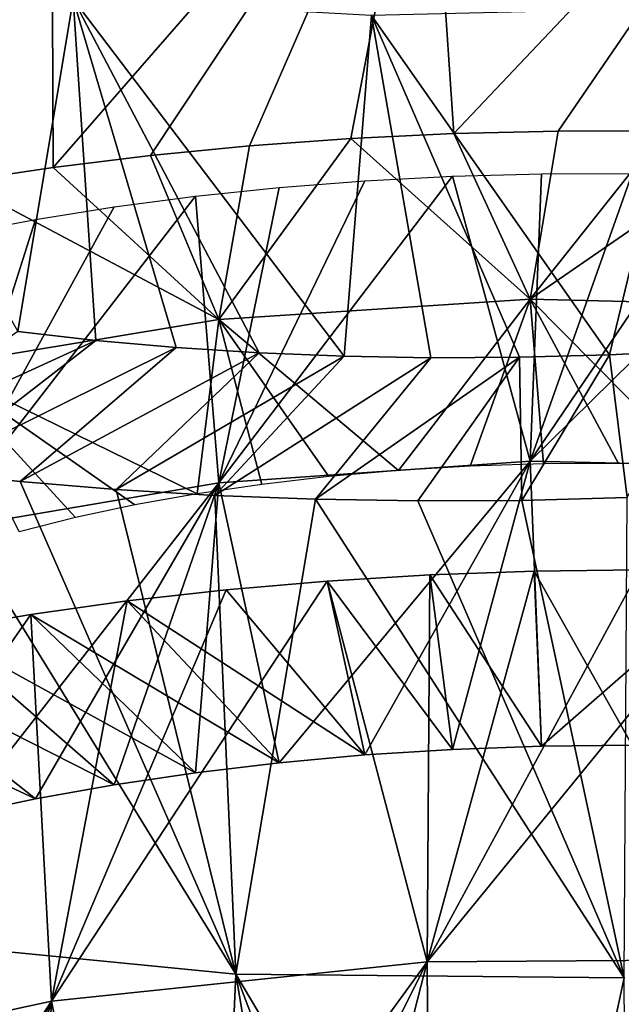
# Model space of a CAD drawing. Header units: millimetres. Extents: x -161 to 161, y -94 to 1149.
# Tile 804 of 1056: x 41.19 to 43.17, y 412.23 to 415.46. Entities that reach past the tile are written whole.
import ezdxf

# ---------------------------------------------------------------- set-up
doc = ezdxf.new("R2010")
doc.units = ezdxf.units.MM
doc.header["$LTSCALE"] = 81.481481
for name, color, linetype in [('68', 7, 'CONTINUOUS'), ('69', 7, 'CONTINUOUS'), ('70', 7, 'CONTINUOUS'), ('81', 7, 'CONTINUOUS')]:
    doc.layers.add(name, color=color, linetype=linetype)

msp = doc.modelspace()

# ---------------------------------------------------------------- linework, layer by layer
at = {"layer": '68', "color": 7, "linetype": 'CONTINUOUS', "true_color": 0xaaaaaa}
for points in [[(42.2772, 415.0734, -15.2168), (42.6157, 415.0895, -15.3257), (42.866, 414.5455, -14.2826), (42.2772, 415.0734, -15.2168)], [(42.6157, 415.0895, -15.3257), (42.9589, 415.0977, -15.4194), (42.866, 414.5455, -14.2826), (42.6157, 415.0895, -15.3257)], [(43.3061, 415.0978, -15.4978), (43.6565, 415.0896, -15.5607), (42.866, 414.5455, -14.2826), (43.3061, 415.0978, -15.4978)], [(42.9589, 415.0977, -15.4194), (43.3061, 415.0978, -15.4978), (42.866, 414.5455, -14.2826), (42.9589, 415.0977, -15.4194)], [(42.866, 414.5455, -14.2826), (43.6565, 415.0896, -15.5607), (43.9488, 414.5194, -14.533), (42.866, 414.5455, -14.2826)], [(41.6178, 415.0176, -14.9538), (41.9442, 415.0494, -15.0928), (41.8424, 414.4783, -13.8544), (41.6178, 415.0176, -14.9538)], [(41.9442, 415.0494, -15.0928), (42.2772, 415.0734, -15.2168), (41.8424, 414.4783, -13.8544), (41.9442, 415.0494, -15.0928)], [(41.8424, 414.4783, -13.8544), (42.2772, 415.0734, -15.2168), (42.866, 414.5455, -14.2826), (41.8424, 414.4783, -13.8544)], [(41.2987, 414.9782, -14.8002), (41.6178, 415.0176, -14.9538), (41.8424, 414.4783, -13.8544), (41.2987, 414.9782, -14.8002)], [(40.9881, 414.9316, -14.6325), (41.2987, 414.9782, -14.8002), (41.8424, 414.4783, -13.8544), (40.9881, 414.9316, -14.6325)], [(40.9148, 414.3256, -13.2608), (40.9881, 414.9316, -14.6325), (41.8424, 414.4783, -13.8544), (40.9148, 414.3256, -13.2608)], [(41.8424, 414.4783, -13.8544), (42.866, 414.5455, -14.2826), (42.4334, 413.9823, -12.9339), (41.8424, 414.4783, -13.8544)], [(42.4334, 413.9823, -12.9339), (42.866, 414.5455, -14.2826), (42.6687, 413.9963, -13.0513), (42.4334, 413.9823, -12.9339)], [(42.6687, 413.9963, -13.0513), (42.866, 414.5455, -14.2826), (42.9102, 414.004, -13.1567), (42.6687, 413.9963, -13.0513)], [(42.866, 414.5455, -14.2826), (43.9488, 414.5194, -14.533), (43.4071, 414.0001, -13.3304), (42.866, 414.5455, -14.2826)], [(42.9102, 414.004, -13.1567), (42.866, 414.5455, -14.2826), (43.1567, 414.0053, -13.2498), (42.9102, 414.004, -13.1567)], [(43.1567, 414.0053, -13.2498), (42.866, 414.5455, -14.2826), (43.4071, 414.0001, -13.3304), (43.1567, 414.0053, -13.2498)], [(40.9148, 414.3256, -13.2608), (41.8424, 414.4783, -13.8544), (41.7715, 413.9055, -12.5148), (40.9148, 414.3256, -13.2608)], [(41.7715, 413.9055, -12.5148), (41.8424, 414.4783, -13.8544), (41.9842, 413.9367, -12.6653), (41.7715, 413.9055, -12.5148)], [(41.9842, 413.9367, -12.6653), (41.8424, 414.4783, -13.8544), (42.205, 413.9624, -12.8051), (41.9842, 413.9367, -12.6653)], [(42.205, 413.9624, -12.8051), (41.8424, 414.4783, -13.8544), (42.4334, 413.9823, -12.9339), (42.205, 413.9624, -12.8051)], [(41.187, 413.7811, -12.0019), (40.9148, 414.3256, -13.2608), (41.3722, 413.8275, -12.1828), (41.187, 413.7811, -12.0019)], [(41.3722, 413.8275, -12.1828), (40.9148, 414.3256, -13.2608), (41.5673, 413.8691, -12.3538), (41.3722, 413.8275, -12.1828)], [(41.5673, 413.8691, -12.3538), (40.9148, 414.3256, -13.2608), (41.7715, 413.9055, -12.5148), (41.5673, 413.8691, -12.3538)]]:
    msp.add_3dface(points, dxfattribs=at)
at = {"layer": '69', "color": 7, "linetype": 'CONTINUOUS', "true_color": 0xaaaaaa}
for points in [[(41.4383, 414.4094, -2.663), (41.1817, 414.4386, -2.8355), (40.5837, 414.0182, -1.8788), (41.4383, 414.4094, -2.663)], [(40.882, 413.9788, -1.6873), (41.4383, 414.4094, -2.663), (40.5837, 414.0182, -1.8788), (40.882, 413.9788, -1.6873)], [(41.7032, 414.386, -2.5032), (41.4383, 414.4094, -2.663), (40.882, 413.9788, -1.6873), (41.7032, 414.386, -2.5032)], [(41.1895, 413.9458, -1.5097), (41.7032, 414.386, -2.5032), (40.882, 413.9788, -1.6873), (41.1895, 413.9458, -1.5097)], [(41.9755, 414.3687, -2.3564), (41.7032, 414.386, -2.5032), (41.1895, 413.9458, -1.5097), (41.9755, 414.3687, -2.3564)], [(41.5056, 413.9195, -1.3463), (41.9755, 414.3687, -2.3564), (41.1895, 413.9458, -1.5097), (41.5056, 413.9195, -1.3463)], [(42.2547, 414.3576, -2.223), (41.9755, 414.3687, -2.3564), (41.5056, 413.9195, -1.3463), (42.2547, 414.3576, -2.223)], [(43.4279, 414.3772, -1.8282), (43.1276, 414.3626, -1.9058), (43.1854, 413.8931, -0.7572), (43.4279, 414.3772, -1.8282)], [(41.8295, 413.9001, -1.1977), (42.2547, 414.3576, -2.223), (41.5056, 413.9195, -1.3463), (41.8295, 413.9001, -1.1977)], [(42.5402, 414.3528, -2.1034), (42.2547, 414.3576, -2.223), (41.8295, 413.9001, -1.1977), (42.5402, 414.3528, -2.1034)], [(42.1604, 413.8876, -1.0642), (42.5402, 414.3528, -2.1034), (41.8295, 413.9001, -1.1977), (42.1604, 413.8876, -1.0642)], [(42.8314, 414.3545, -1.9976), (42.5402, 414.3528, -2.1034), (42.1604, 413.8876, -1.0642), (42.8314, 414.3545, -1.9976)], [(42.4974, 413.8823, -0.9462), (42.8314, 414.3545, -1.9976), (42.1604, 413.8876, -1.0642), (42.4974, 413.8823, -0.9462)], [(42.8394, 413.8841, -0.8438), (42.8314, 414.3545, -1.9976), (42.4974, 413.8823, -0.9462), (42.8394, 413.8841, -0.8438)], [(43.1276, 414.3626, -1.9058), (42.8314, 414.3545, -1.9976), (42.8394, 413.8841, -0.8438), (43.1276, 414.3626, -1.9058)], [(43.1854, 413.8931, -0.7572), (43.1276, 414.3626, -1.9058), (42.8394, 413.8841, -0.8438), (43.1854, 413.8931, -0.7572)], [(42.879, 413.6518, -16.1894), (43.2016, 413.0801, -15.1837), (43.2256, 413.6556, -16.2713), (42.879, 413.6518, -16.1894)], [(42.199, 413.6191, -15.9803), (42.6106, 413.0659, -14.998), (42.5365, 413.6396, -16.0924), (42.199, 413.6191, -15.9803)], [(42.5365, 413.6396, -16.0924), (42.9039, 413.0768, -15.0977), (42.879, 413.6518, -16.1894), (42.5365, 413.6396, -16.0924)], [(42.6106, 413.0659, -14.998), (42.9039, 413.0768, -15.0977), (42.5365, 413.6396, -16.0924), (42.6106, 413.0659, -14.998)], [(42.9039, 413.0768, -15.0977), (43.2016, 413.0801, -15.1837), (42.879, 413.6518, -16.1894), (42.9039, 413.0768, -15.0977)], [(41.8671, 413.5904, -15.8532), (42.3226, 413.0476, -14.8848), (42.199, 413.6191, -15.9803), (41.8671, 413.5904, -15.8532)], [(42.3226, 413.0476, -14.8848), (42.6106, 413.0659, -14.998), (42.199, 413.6191, -15.9803), (42.3226, 413.0476, -14.8848)], [(41.542, 413.5535, -15.7114), (42.3226, 413.0476, -14.8848), (41.8671, 413.5904, -15.8532), (41.542, 413.5535, -15.7114)], [(41.2245, 413.5088, -15.5552), (42.0409, 413.0219, -14.7582), (41.542, 413.5535, -15.7114), (41.2245, 413.5088, -15.5552)], [(42.0409, 413.0219, -14.7582), (42.3226, 413.0476, -14.8848), (41.542, 413.5535, -15.7114), (42.0409, 413.0219, -14.7582)], [(40.9155, 413.4566, -15.3852), (41.7661, 412.9891, -14.6187), (41.2245, 413.5088, -15.5552), (40.9155, 413.4566, -15.3852)], [(41.7661, 412.9891, -14.6187), (42.0409, 413.0219, -14.7582), (41.2245, 413.5088, -15.5552), (41.7661, 412.9891, -14.6187)], [(40.6159, 413.3971, -15.2018), (41.499, 412.9495, -14.4666), (40.9155, 413.4566, -15.3852), (40.6159, 413.3971, -15.2018)], [(41.499, 412.9495, -14.4666), (41.7661, 412.9891, -14.6187), (40.9155, 413.4566, -15.3852), (41.499, 412.9495, -14.4666)], [(40.3262, 413.3305, -15.0055), (41.2402, 412.9032, -14.3022), (40.6159, 413.3971, -15.2018), (40.3262, 413.3305, -15.0055)], [(41.2402, 412.9032, -14.3022), (41.499, 412.9495, -14.4666), (40.6159, 413.3971, -15.2018), (41.2402, 412.9032, -14.3022)], [(40.9906, 412.8507, -14.1262), (41.2402, 412.9032, -14.3022), (40.3262, 413.3305, -15.0055), (40.9906, 412.8507, -14.1262)]]:
    msp.add_3dface(points, dxfattribs=at)
at = {"layer": '70', "color": 7, "linetype": 'CONTINUOUS', "true_color": 0xaaaaaa}
for points in [[(41.2987, 414.9782, -14.8002), (41.2926, 416.2883, -14.1197), (42.5279, 416.387, -14.6238), (41.2987, 414.9782, -14.8002)], [(41.6178, 415.0176, -14.9538), (41.2987, 414.9782, -14.8002), (42.5279, 416.387, -14.6238), (41.6178, 415.0176, -14.9538)], [(41.9442, 415.0494, -15.0928), (41.6178, 415.0176, -14.9538), (42.5279, 416.387, -14.6238), (41.9442, 415.0494, -15.0928)], [(42.2772, 415.0734, -15.2168), (41.9442, 415.0494, -15.0928), (42.5279, 416.387, -14.6238), (42.2772, 415.0734, -15.2168)], [(42.6157, 415.0895, -15.3257), (42.2772, 415.0734, -15.2168), (42.5279, 416.387, -14.6238), (42.6157, 415.0895, -15.3257)], [(42.6157, 415.0895, -15.3257), (42.5279, 416.387, -14.6238), (43.8347, 416.3774, -14.9111), (42.6157, 415.0895, -15.3257)], [(42.9589, 415.0977, -15.4194), (42.6157, 415.0895, -15.3257), (43.8347, 416.3774, -14.9111), (42.9589, 415.0977, -15.4194)], [(43.3061, 415.0978, -15.4978), (42.9589, 415.0977, -15.4194), (43.8347, 416.3774, -14.9111), (43.3061, 415.0978, -15.4978)], [(40.395, 414.8175, -14.2569), (40.1731, 416.0904, -13.4137), (41.2926, 416.2883, -14.1197), (40.395, 414.8175, -14.2569)], [(40.6866, 414.8779, -14.4513), (40.395, 414.8175, -14.2569), (41.2926, 416.2883, -14.1197), (40.6866, 414.8779, -14.4513)], [(40.9881, 414.9316, -14.6325), (40.6866, 414.8779, -14.4513), (41.2926, 416.2883, -14.1197), (40.9881, 414.9316, -14.6325)], [(41.2987, 414.9782, -14.8002), (40.9881, 414.9316, -14.6325), (41.2926, 416.2883, -14.1197), (41.2987, 414.9782, -14.8002)], [(41.8983, 412.3275, -1.8962), (40.882, 413.9788, -1.6873), (40.7157, 412.4429, -2.5172), (41.8983, 412.3275, -1.8962)], [(41.1895, 413.9458, -1.5097), (40.882, 413.9788, -1.6873), (41.8983, 412.3275, -1.8962), (41.1895, 413.9458, -1.5097)], [(41.5056, 413.9195, -1.3463), (41.1895, 413.9458, -1.5097), (41.8983, 412.3275, -1.8962), (41.5056, 413.9195, -1.3463)], [(41.8295, 413.9001, -1.1977), (41.5056, 413.9195, -1.3463), (41.8983, 412.3275, -1.8962), (41.8295, 413.9001, -1.1977)], [(42.1604, 413.8876, -1.0642), (41.8295, 413.9001, -1.1977), (41.8983, 412.3275, -1.8962), (42.1604, 413.8876, -1.0642)], [(43.1753, 412.3152, -1.4875), (42.1604, 413.8876, -1.0642), (41.8983, 412.3275, -1.8962), (43.1753, 412.3152, -1.4875)], [(42.4974, 413.8823, -0.9462), (42.1604, 413.8876, -1.0642), (43.1753, 412.3152, -1.4875), (42.4974, 413.8823, -0.9462)], [(42.8394, 413.8841, -0.8438), (42.4974, 413.8823, -0.9462), (43.1753, 412.3152, -1.4875), (42.8394, 413.8841, -0.8438)], [(43.1854, 413.8931, -0.7572), (42.8394, 413.8841, -0.8438), (43.1753, 412.3152, -1.4875), (43.1854, 413.8931, -0.7572)], [(42.879, 413.6518, -16.1894), (43.2256, 413.6556, -16.2713), (42.5279, 412.3683, -16.8197), (42.879, 413.6518, -16.1894)], [(43.2256, 413.6556, -16.2713), (43.5754, 413.6509, -16.338), (42.5279, 412.3683, -16.8197), (43.2256, 413.6556, -16.2713)], [(42.199, 413.6191, -15.9803), (42.5365, 413.6396, -16.0924), (42.5279, 412.3683, -16.8197), (42.199, 413.6191, -15.9803)], [(42.5365, 413.6396, -16.0924), (42.879, 413.6518, -16.1894), (42.5279, 412.3683, -16.8197), (42.5365, 413.6396, -16.0924)], [(42.5279, 412.3683, -16.8197), (43.5754, 413.6509, -16.338), (43.8347, 412.3767, -17.107), (42.5279, 412.3683, -16.8197)], [(41.8671, 413.5904, -15.8532), (42.199, 413.6191, -15.9803), (41.2925, 412.2382, -16.3227), (41.8671, 413.5904, -15.8532)], [(41.2925, 412.2382, -16.3227), (42.199, 413.6191, -15.9803), (42.5279, 412.3683, -16.8197), (41.2925, 412.2382, -16.3227)], [(41.542, 413.5535, -15.7114), (41.8671, 413.5904, -15.8532), (41.2925, 412.2382, -16.3227), (41.542, 413.5535, -15.7114)], [(41.2245, 413.5088, -15.5552), (41.542, 413.5535, -15.7114), (41.2925, 412.2382, -16.3227), (41.2245, 413.5088, -15.5552)], [(40.9155, 413.4566, -15.3852), (41.2245, 413.5088, -15.5552), (40.173, 411.9967, -15.6304), (40.9155, 413.4566, -15.3852)], [(40.173, 411.9967, -15.6304), (41.2245, 413.5088, -15.5552), (41.2925, 412.2382, -16.3227), (40.173, 411.9967, -15.6304)], [(40.882, 410.8755, -3.1704), (41.1895, 410.8355, -2.9943), (40.7157, 412.4429, -2.5172), (40.882, 410.8755, -3.1704)], [(41.1895, 410.8355, -2.9943), (41.5056, 410.8027, -2.8321), (40.7157, 412.4429, -2.5172), (41.1895, 410.8355, -2.9943)], [(41.5056, 410.8027, -2.8321), (41.8295, 410.7773, -2.6843), (40.7157, 412.4429, -2.5172), (41.5056, 410.8027, -2.8321)], [(41.8295, 410.7773, -2.6843), (41.8983, 412.3275, -1.8962), (40.7157, 412.4429, -2.5172), (41.8295, 410.7773, -2.6843)], [(41.542, 411.0114, -17.2003), (41.2925, 412.2382, -16.3227), (42.5279, 412.3683, -16.8197), (41.542, 411.0114, -17.2003)], [(41.8671, 411.0539, -17.3405), (41.542, 411.0114, -17.2003), (42.5279, 412.3683, -16.8197), (41.8671, 411.0539, -17.3405)], [(42.199, 411.0877, -17.4663), (41.8671, 411.0539, -17.3405), (42.5279, 412.3683, -16.8197), (42.199, 411.0877, -17.4663)], [(42.5365, 411.1127, -17.5775), (42.199, 411.0877, -17.4663), (42.5279, 412.3683, -16.8197), (42.5365, 411.1127, -17.5775)], [(42.5365, 411.1127, -17.5775), (42.5279, 412.3683, -16.8197), (43.8347, 412.3767, -17.107), (42.5365, 411.1127, -17.5775)], [(42.879, 411.1288, -17.674), (42.5365, 411.1127, -17.5775), (43.8347, 412.3767, -17.107), (42.879, 411.1288, -17.674)], [(43.2256, 411.1358, -17.7557), (42.879, 411.1288, -17.674), (43.8347, 412.3767, -17.107), (43.2256, 411.1358, -17.7557)], [(41.8295, 410.7773, -2.6843), (42.1604, 410.7595, -2.5515), (41.8983, 412.3275, -1.8962), (41.8295, 410.7773, -2.6843)], [(42.1604, 410.7595, -2.5515), (42.4974, 410.7495, -2.4337), (41.8983, 412.3275, -1.8962), (42.1604, 410.7595, -2.5515)], [(42.4974, 410.7495, -2.4337), (42.8394, 410.7472, -2.3314), (41.8983, 412.3275, -1.8962), (42.4974, 410.7495, -2.4337)], [(42.8394, 410.7472, -2.3314), (43.1753, 412.3152, -1.4875), (41.8983, 412.3275, -1.8962), (42.8394, 410.7472, -2.3314)], [(42.8394, 410.7472, -2.3314), (43.1854, 410.7527, -2.2445), (43.1753, 412.3152, -1.4875), (42.8394, 410.7472, -2.3314)], [(40.3262, 410.7604, -16.5038), (40.173, 411.9967, -15.6304), (41.2925, 412.2382, -16.3227), (40.3262, 410.7604, -16.5038)], [(40.6159, 410.8347, -16.6974), (40.3262, 410.7604, -16.5038), (41.2925, 412.2382, -16.3227), (40.6159, 410.8347, -16.6974)], [(40.9155, 410.9015, -16.8782), (40.6159, 410.8347, -16.6974), (41.2925, 412.2382, -16.3227), (40.9155, 410.9015, -16.8782)], [(41.2245, 410.9605, -17.046), (40.9155, 410.9015, -16.8782), (41.2925, 412.2382, -16.3227), (41.2245, 410.9605, -17.046)], [(41.542, 411.0114, -17.2003), (41.2245, 410.9605, -17.046), (41.2925, 412.2382, -16.3227), (41.542, 411.0114, -17.2003)]]:
    msp.add_3dface(points, dxfattribs=at)
at = {"layer": '81', "color": 7, "linetype": 'CONTINUOUS', "true_color": 0xaaaaaa}
for points in [[(41.1817, 414.4386, -2.8355), (41.3645, 415.5317, -2.2145), (40.4975, 415.6583, -2.9028), (41.1817, 414.4386, -2.8355)], [(41.1817, 414.4386, -2.8355), (41.4383, 414.4094, -2.663), (41.3645, 415.5317, -2.2145), (41.1817, 414.4386, -2.8355)], [(41.4383, 414.4094, -2.663), (41.7032, 414.386, -2.5032), (41.3645, 415.5317, -2.2145), (41.4383, 414.4094, -2.663)], [(41.7032, 414.386, -2.5032), (41.9755, 414.3687, -2.3564), (41.3645, 415.5317, -2.2145), (41.7032, 414.386, -2.5032)], [(41.9755, 414.3687, -2.3564), (42.2547, 414.3576, -2.223), (41.3645, 415.5317, -2.2145), (41.9755, 414.3687, -2.3564)], [(42.2547, 414.3576, -2.223), (42.3443, 415.4776, -1.6866), (41.3645, 415.5317, -2.2145), (42.2547, 414.3576, -2.223)], [(43.1276, 414.3626, -1.9058), (43.4024, 415.5029, -1.3374), (42.3443, 415.4776, -1.6866), (43.1276, 414.3626, -1.9058)], [(43.1276, 414.3626, -1.9058), (43.4279, 414.3772, -1.8282), (43.4024, 415.5029, -1.3374), (43.1276, 414.3626, -1.9058)], [(42.2547, 414.3576, -2.223), (42.5402, 414.3528, -2.1034), (42.3443, 415.4776, -1.6866), (42.2547, 414.3576, -2.223)], [(42.5402, 414.3528, -2.1034), (42.8314, 414.3545, -1.9976), (42.3443, 415.4776, -1.6866), (42.5402, 414.3528, -2.1034)], [(42.8314, 414.3545, -1.9976), (43.1276, 414.3626, -1.9058), (42.3443, 415.4776, -1.6866), (42.8314, 414.3545, -1.9976)], [(42.3226, 414.9344, -13.8638), (42.6106, 414.9495, -13.9775), (41.8424, 413.942, -14.1412), (42.3226, 414.9344, -13.8638)], [(41.8424, 413.942, -14.1412), (42.6106, 414.9495, -13.9775), (42.866, 414.0127, -14.5688), (41.8424, 413.942, -14.1412)], [(42.6106, 414.9495, -13.9775), (42.9039, 414.9575, -14.0775), (42.866, 414.0127, -14.5688), (42.6106, 414.9495, -13.9775)], [(43.2016, 414.9584, -14.1636), (43.5029, 414.952, -14.2357), (42.866, 414.0127, -14.5688), (43.2016, 414.9584, -14.1636)], [(42.9039, 414.9575, -14.0775), (43.2016, 414.9584, -14.1636), (42.866, 414.0127, -14.5688), (42.9039, 414.9575, -14.0775)], [(43.5029, 414.952, -14.2357), (43.8072, 414.9382, -14.2936), (42.866, 414.0127, -14.5688), (43.5029, 414.952, -14.2357)], [(42.0409, 414.9124, -13.7366), (42.3226, 414.9344, -13.8638), (41.8424, 413.942, -14.1412), (42.0409, 414.9124, -13.7366)], [(42.866, 414.0127, -14.5688), (43.8072, 414.9382, -14.2936), (43.9487, 413.9887, -14.8194), (42.866, 414.0127, -14.5688)], [(41.7661, 414.8837, -13.5962), (42.0409, 414.9124, -13.7366), (41.8424, 413.942, -14.1412), (41.7661, 414.8837, -13.5962)], [(41.499, 414.8484, -13.443), (41.7661, 414.8837, -13.5962), (40.9148, 413.7845, -13.5487), (41.499, 414.8484, -13.443)], [(40.9148, 413.7845, -13.5487), (41.7661, 414.8837, -13.5962), (41.8424, 413.942, -14.1412), (40.9148, 413.7845, -13.5487)], [(41.2402, 414.8069, -13.2774), (41.499, 414.8484, -13.443), (40.9148, 413.7845, -13.5487), (41.2402, 414.8069, -13.2774)], [(40.9906, 414.7594, -13.0999), (41.2402, 414.8069, -13.2774), (40.9148, 413.7845, -13.5487), (40.9906, 414.7594, -13.0999)], [(42.0409, 413.0219, -14.7582), (41.8424, 413.942, -14.1412), (42.866, 414.0127, -14.5688), (42.0409, 413.0219, -14.7582)], [(42.3226, 413.0476, -14.8848), (42.0409, 413.0219, -14.7582), (42.866, 414.0127, -14.5688), (42.3226, 413.0476, -14.8848)], [(42.6106, 413.0659, -14.998), (42.3226, 413.0476, -14.8848), (42.866, 414.0127, -14.5688), (42.6106, 413.0659, -14.998)], [(42.9039, 413.0768, -15.0977), (42.6106, 413.0659, -14.998), (42.866, 414.0127, -14.5688), (42.9039, 413.0768, -15.0977)], [(42.9039, 413.0768, -15.0977), (42.866, 414.0127, -14.5688), (43.9487, 413.9887, -14.8194), (42.9039, 413.0768, -15.0977)], [(43.2016, 413.0801, -15.1837), (42.9039, 413.0768, -15.0977), (43.9487, 413.9887, -14.8194), (43.2016, 413.0801, -15.1837)], [(40.9906, 412.8507, -14.1262), (40.9148, 413.7845, -13.5487), (41.8424, 413.942, -14.1412), (40.9906, 412.8507, -14.1262)], [(41.2402, 412.9032, -14.3022), (40.9906, 412.8507, -14.1262), (41.8424, 413.942, -14.1412), (41.2402, 412.9032, -14.3022)], [(41.499, 412.9495, -14.4666), (41.2402, 412.9032, -14.3022), (41.8424, 413.942, -14.1412), (41.499, 412.9495, -14.4666)], [(41.7661, 412.9891, -14.6187), (41.499, 412.9495, -14.4666), (41.8424, 413.942, -14.1412), (41.7661, 412.9891, -14.6187)], [(42.0409, 413.0219, -14.7582), (41.7661, 412.9891, -14.6187), (41.8424, 413.942, -14.1412), (42.0409, 413.0219, -14.7582)]]:
    msp.add_3dface(points, dxfattribs=at)

doc.saveas('drawing.dxf')
